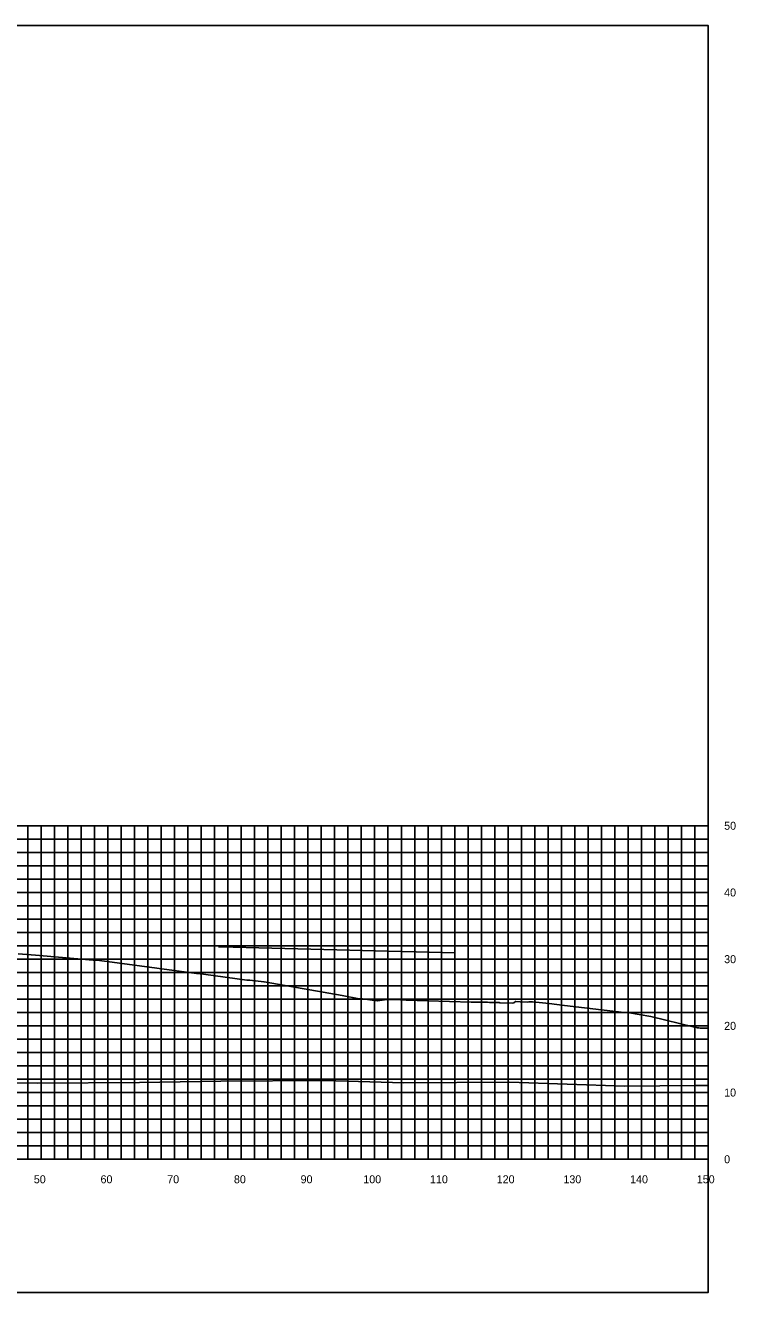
# Model space of a CAD drawing. Extents: x 1800880 to 1818864, y 245271 to 250560.
# Drawn here: x 1816512.3 to 1816618.8, y 249667.3 to 249857.3 of the extents above; entities that cross this region are included whole.
import ezdxf

# ---------------------------------------------------------------- set-up
doc = ezdxf.new("R2010")
doc.units = 0
for name, color, linetype in [('33', 7, 'Continuous'), ('CL-CNST', 7, 'Continuous'), ('DESIGN - DRAINAGE - Bridges', 7, 'Continuous'), ('Level 37', 7, 'Continuous'), ('Level 46', 7, 'Continuous'), ('Level 62', 7, 'Continuous')]:
    doc.layers.add(name, color=color, linetype=linetype)

msp = doc.modelspace()

# ---------------------------------------------------------------- linework, layer by layer
at = {"layer": 'CL-CNST'}
msp.add_lwpolyline([(1816511.19, 249718.12), (1816513.76, 249717.9), (1816522.45, 249717.15), (1816522.61, 249717.15), (1816522.97, 249717.14), (1816526.02, 249716.77), (1816537.9, 249715.18), (1816538.95, 249715.05), (1816545.49, 249714.18), (1816545.57, 249714.18), (1816545.94, 249714.18), (1816548.01, 249713.89), (1816548.07, 249713.89), (1816559.74, 249711.87), (1816562.3, 249711.37), (1816562.4, 249711.37), (1816562.8, 249711.37), (1816565.02, 249711.05), (1816565.08, 249711.05), (1816566.12, 249711.22), (1816567.26, 249711.25), (1816567.36, 249711.25), (1816567.48, 249711.25), (1816567.6, 249711.25), (1816569.35, 249711.18), (1816579.08, 249710.88), (1816581.11, 249710.85), (1816581.18, 249710.85), (1816581.55, 249710.84), (1816581.86, 249710.83), (1816582.14, 249710.82), (1816582.38, 249710.81), (1816582.6, 249710.81), (1816582.8, 249710.8), (1816582.98, 249710.8), (1816583.14, 249710.79), (1816583.29, 249710.79), (1816583.42, 249710.78), (1816585.28, 249710.69), (1816585.52, 249710.76), (1816585.77, 249710.94), (1816585.81, 249710.94), (1816586.43, 249710.91), (1816587.55, 249710.88), (1816587.75, 249710.9), (1816587.82, 249710.89), (1816587.9, 249710.89), (1816588.31, 249710.89), (1816590.79, 249710.65), (1816593.09, 249710.34), (1816602.02, 249709.29), (1816602.15, 249709.29), (1816602.54, 249709.29), (1816606.03, 249708.73), (1816612.56, 249707.11), (1816612.68, 249707.11), (1816613.05, 249707.03), (1816613.12, 249707.03), (1816613.22, 249707.01), (1816613.43, 249706.97), (1816613.49, 249706.96), (1816613.87, 249706.97), (1816613.95, 249706.97), (1816614.63, 249706.94)], dxfattribs=at)
at = {"layer": 'DESIGN - DRAINAGE - Bridges'}
for p, q in [((1816614.63, 249687.31), (1816614.63, 249737.31)), ((1816614.69, 249737.31), (1816614.63, 249737.31)), ((1816614.69, 249727.31), (1816614.63, 249727.31)), ((1816614.69, 249717.31), (1816614.63, 249717.31)), ((1816614.69, 249707.31), (1816614.63, 249707.31)), ((1816614.69, 249697.31), (1816614.63, 249697.31)), ((1816314.63, 249687.31), (1816614.63, 249687.31)), ((1816514.63, 249687.25), (1816514.63, 249687.31)), ((1816524.63, 249687.25), (1816524.63, 249687.31)), ((1816534.63, 249687.25), (1816534.63, 249687.31)), ((1816544.63, 249687.25), (1816544.63, 249687.31)), ((1816554.63, 249687.25), (1816554.63, 249687.31)), ((1816564.63, 249687.25), (1816564.63, 249687.31)), ((1816574.63, 249687.25), (1816574.63, 249687.31)), ((1816584.63, 249687.25), (1816584.63, 249687.31)), ((1816594.63, 249687.25), (1816594.63, 249687.31)), ((1816604.63, 249687.25), (1816604.63, 249687.31)), ((1816614.63, 249687.25), (1816614.63, 249687.31)), ((1816614.69, 249687.31), (1816614.63, 249687.31))]:
    msp.add_line(p, q, dxfattribs=at)
at = {"layer": 'Level 37'}
msp.add_lwpolyline([(1816314.63, 249667.31), (1816614.63, 249667.31), (1816614.63, 249857.31), (1816314.63, 249857.31)], close=True, dxfattribs=at)
at = {"layer": 'Level 46'}
for p, q in [((1816314.63, 249737.31), (1816614.63, 249737.31)), ((1816512.63, 249687.31), (1816512.63, 249737.31)), ((1816514.63, 249687.31), (1816514.63, 249737.31)), ((1816516.63, 249687.31), (1816516.63, 249737.31)), ((1816518.63, 249687.31), (1816518.63, 249737.31)), ((1816520.63, 249687.31), (1816520.63, 249737.31)), ((1816522.63, 249687.31), (1816522.63, 249737.31)), ((1816524.63, 249687.31), (1816524.63, 249737.31)), ((1816526.63, 249687.31), (1816526.63, 249737.31)), ((1816528.63, 249687.31), (1816528.63, 249737.31)), ((1816530.63, 249687.31), (1816530.63, 249737.31)), ((1816532.63, 249687.31), (1816532.63, 249737.31)), ((1816534.63, 249687.31), (1816534.63, 249737.31)), ((1816536.63, 249687.31), (1816536.63, 249737.31)), ((1816538.63, 249687.31), (1816538.63, 249737.31)), ((1816540.63, 249687.31), (1816540.63, 249737.31)), ((1816542.63, 249687.31), (1816542.63, 249737.31)), ((1816544.63, 249687.31), (1816544.63, 249737.31)), ((1816546.63, 249687.31), (1816546.63, 249737.31)), ((1816548.63, 249687.31), (1816548.63, 249737.31)), ((1816550.63, 249687.31), (1816550.63, 249737.31)), ((1816552.63, 249687.31), (1816552.63, 249737.31)), ((1816554.63, 249687.31), (1816554.63, 249737.31)), ((1816556.63, 249687.31), (1816556.63, 249737.31)), ((1816558.63, 249687.31), (1816558.63, 249737.31)), ((1816560.63, 249687.31), (1816560.63, 249737.31)), ((1816562.63, 249687.31), (1816562.63, 249737.31)), ((1816564.63, 249687.31), (1816564.63, 249737.31)), ((1816566.63, 249687.31), (1816566.63, 249737.31)), ((1816568.63, 249687.31), (1816568.63, 249737.31)), ((1816570.63, 249687.31), (1816570.63, 249737.31)), ((1816572.63, 249687.31), (1816572.63, 249737.31)), ((1816574.63, 249687.31), (1816574.63, 249737.31)), ((1816576.63, 249687.31), (1816576.63, 249737.31)), ((1816578.63, 249687.31), (1816578.63, 249737.31)), ((1816580.63, 249687.31), (1816580.63, 249737.31)), ((1816582.63, 249687.31), (1816582.63, 249737.31)), ((1816584.63, 249687.31), (1816584.63, 249737.31)), ((1816586.63, 249687.31), (1816586.63, 249737.31)), ((1816588.63, 249687.31), (1816588.63, 249737.31)), ((1816590.63, 249687.31), (1816590.63, 249737.31)), ((1816592.63, 249687.31), (1816592.63, 249737.31)), ((1816594.63, 249687.31), (1816594.63, 249737.31)), ((1816596.63, 249687.31), (1816596.63, 249737.31)), ((1816598.63, 249687.31), (1816598.63, 249737.31)), ((1816600.63, 249687.31), (1816600.63, 249737.31)), ((1816602.63, 249687.31), (1816602.63, 249737.31)), ((1816604.63, 249687.31), (1816604.63, 249737.31)), ((1816606.63, 249687.31), (1816606.63, 249737.31)), ((1816608.63, 249687.31), (1816608.63, 249737.31)), ((1816610.63, 249687.31), (1816610.63, 249737.31)), ((1816612.63, 249687.31), (1816612.63, 249737.31)), ((1816614.63, 249687.31), (1816614.63, 249737.31)), ((1816314.63, 249735.31), (1816614.63, 249735.31)), ((1816314.63, 249733.31), (1816614.63, 249733.31)), ((1816314.63, 249731.31), (1816614.63, 249731.31)), ((1816314.63, 249729.31), (1816614.63, 249729.31)), ((1816314.63, 249727.31), (1816614.63, 249727.31)), ((1816314.63, 249725.31), (1816614.63, 249725.31)), ((1816314.63, 249723.31), (1816614.63, 249723.31)), ((1816314.63, 249721.31), (1816614.63, 249721.31)), ((1816314.63, 249719.31), (1816614.63, 249719.31)), ((1816314.63, 249717.31), (1816614.63, 249717.31)), ((1816314.63, 249715.31), (1816614.63, 249715.31)), ((1816314.63, 249713.31), (1816614.63, 249713.31)), ((1816314.63, 249711.31), (1816614.63, 249711.31)), ((1816314.63, 249709.31), (1816614.63, 249709.31)), ((1816314.63, 249707.31), (1816614.63, 249707.31)), ((1816314.63, 249705.31), (1816614.63, 249705.31)), ((1816314.63, 249703.31), (1816614.63, 249703.31)), ((1816314.63, 249701.31), (1816614.63, 249701.31)), ((1816314.63, 249699.31), (1816614.63, 249699.31)), ((1816314.63, 249697.31), (1816614.63, 249697.31)), ((1816314.63, 249695.31), (1816614.63, 249695.31)), ((1816314.63, 249693.31), (1816614.63, 249693.31)), ((1816314.63, 249691.31), (1816614.63, 249691.31)), ((1816314.63, 249689.31), (1816614.63, 249689.31)), ((1816314.63, 249687.31), (1816614.63, 249687.31))]:
    msp.add_line(p, q, dxfattribs=at)
at = {"layer": 'Level 62'}
for points in [[(1816541.23, 249719.18), (1816543.42, 249719.13), (1816547.24, 249719.03), (1816555.07, 249718.82), (1816566.71, 249718.52), (1816570.87, 249718.41), (1816576.75, 249718.26)], [(1816314.63, 249699.14), (1816335.07, 249699.01), (1816339.56, 249699.01), (1816362.82, 249698.85), (1816369.94, 249698.86), (1816390.58, 249698.71), (1816399.91, 249698.74), (1816418.33, 249698.69), (1816429.55, 249698.74), (1816446.09, 249698.76), (1816458.93, 249698.83), (1816473.85, 249698.57), (1816488.11, 249698.65), (1816501.6, 249698.8), (1816514.04, 249698.71), (1816529.36, 249698.81), (1816541.55, 249699.02), (1816557.11, 249699.11), (1816569.02, 249698.78), (1816584.87, 249698.89), (1816602.12, 249698.28), (1816612.62, 249698.36), (1816614.63, 249698.36)]]:
    msp.add_lwpolyline(points, dxfattribs=at)

# ---------------------------------------------------------------- texts
for s, p in [('50', (1816513.53, 249683.71)), ('60', (1816523.53, 249683.71)), ('70', (1816533.53, 249683.71)), ('80', (1816543.53, 249683.71)), ('90', (1816553.53, 249683.71)), ('100', (1816562.93, 249683.71)), ('110', (1816572.93, 249683.71)), ('120', (1816582.93, 249683.71)), ('130', (1816592.93, 249683.71)), ('140', (1816602.93, 249683.71)), ('150', (1816612.93, 249683.71))]:
    msp.add_text(s, height=1.2).set_placement(p)
at = {"layer": '33'}
for s, p in [('50', (1816617.03, 249736.71)), ('40', (1816617.03, 249726.71)), ('30', (1816617.03, 249716.71)), ('20', (1816617.03, 249706.71)), ('10', (1816617.03, 249696.71)), ('0', (1816617.03, 249686.71))]:
    msp.add_text(s, height=1.2, dxfattribs=at).set_placement(p)

doc.saveas('drawing.dxf')
